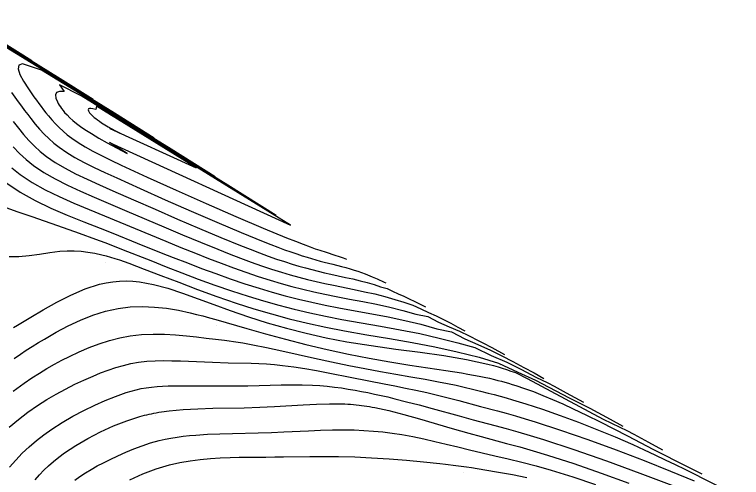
# Model space of a CAD drawing. Extents: x 2356077 to 2359823, y 225951 to 227822.
# Drawn here: x 2356750.4 to 2356874.1, y 227653.1 to 227731.9 of the extents above; entities that cross this region are included whole.
import ezdxf

# ---------------------------------------------------------------- set-up
doc = ezdxf.new("R2010")
doc.units = 0
for name, color, linetype in [('DTM Contours Major', 7, 'Continuous'), ('DTM Contours Minor', 7, 'Continuous'), ('PH Exist DTM Point', 7, 'Continuous')]:
    doc.layers.add(name, color=color, linetype=linetype)

msp = doc.modelspace()

# ---------------------------------------------------------------- linework, layer by layer
at = {"layer": 'DTM Contours Major'}
for points in [[(2356794.93, 227697.73), (2356786.7, 227702.88), (2356763.29, 227717.34), (2356754.92, 227722.48), (2356751.74, 227723.54), (2356751.1, 227723.33), (2356750.97, 227722.71), (2356751.28, 227721.76), (2356751.89, 227720.59), (2356752.73, 227719.27), (2356753.67, 227717.91), (2356754.08, 227717.35), (2356754.48, 227716.8), (2356754.89, 227716.26), (2356755.3, 227715.73), (2356755.71, 227715.21), (2356756.12, 227714.71), (2356756.71, 227714.02), (2356757.32, 227713.35), (2356757.96, 227712.71), (2356758.63, 227712.09), (2356759.34, 227711.48), (2356760.11, 227710.89), (2356761.19, 227710.16), (2356762.38, 227709.43), (2356763.7, 227708.7), (2356765.15, 227707.94), (2356766.75, 227707.15), (2356768.51, 227706.32), (2356772.93, 227704.27), (2356777.86, 227702.04), (2356783, 227699.76), (2356788.04, 227697.56), (2356792.69, 227695.58), (2356796.64, 227693.95), (2356798.18, 227693.34), (2356799.52, 227692.82), (2356800.67, 227692.39), (2356801.57, 227692.07), (2356802.36, 227691.8), (2356803.41, 227691.46), (2356804.92, 227690.99), (2356805.61, 227690.76), (2356806.34, 227690.5), (2356806.87, 227690.3)], [(2356749.05, 227703.21), (2356751.33, 227701.68), (2356753.85, 227700.28), (2356756.53, 227698.99), (2356759.32, 227697.79), (2356762.15, 227696.65), (2356764.95, 227695.55), (2356767.09, 227694.7), (2356771.25, 227693.04), (2356775.34, 227691.4), (2356777.39, 227690.59), (2356779.79, 227689.65), (2356782.21, 227688.73), (2356784.65, 227687.83), (2356787.09, 227686.95), (2356789.55, 227686.12), (2356792.01, 227685.34), (2356794.23, 227684.69), (2356796.45, 227684.08), (2356798.69, 227683.51), (2356800.96, 227682.98), (2356803.26, 227682.48), (2356805.6, 227682.01), (2356808.37, 227681.49), (2356811.18, 227680.98), (2356814, 227680.45), (2356816.81, 227679.87), (2356819.57, 227679.21), (2356822.26, 227678.46), (2356824.74, 227677.91), (2356827.04, 227676.74), (2356829.27, 227675.78), (2356831.38, 227674.8), (2356833.36, 227673.81), (2356835.2, 227672.86), (2356837.07, 227671.87), (2356838.82, 227670.92), (2356840.51, 227670)], [(2356750.14, 227667.8), (2356752, 227669.19), (2356753.29, 227670.08), (2356754.58, 227670.91), (2356755.86, 227671.68), (2356757.14, 227672.41), (2356758.43, 227673.1), (2356759.74, 227673.75), (2356761.38, 227674.53), (2356763.06, 227675.25), (2356764.76, 227675.9), (2356766.5, 227676.46), (2356768.26, 227676.91), (2356770.04, 227677.24), (2356771.99, 227677.46), (2356773.95, 227677.53), (2356775.89, 227677.5), (2356777.78, 227677.39), (2356779.62, 227677.23), (2356781.36, 227677.05), (2356783, 227676.87), (2356784.57, 227676.68), (2356786.13, 227676.48), (2356786.88, 227676.38), (2356787.64, 227676.27), (2356788.43, 227676.16), (2356789.23, 227676.03), (2356790.07, 227675.88), (2356790.94, 227675.73), (2356793.29, 227675.25), (2356795.85, 227674.7), (2356801.42, 227673.44), (2356804.33, 227672.8), (2356807.28, 227672.19), (2356810, 227671.66), (2356812.69, 227671.17), (2356815.31, 227670.71), (2356817.85, 227670.28), (2356820.28, 227669.85), (2356822.57, 227669.43), (2356824.09, 227669.12), (2356825.55, 227668.82), (2356826.95, 227668.51), (2356828.33, 227668.18), (2356829.68, 227667.85), (2356831.03, 227667.51), (2356832.04, 227667.24), (2356833.06, 227666.97), (2356834.1, 227666.68), (2356835.17, 227666.37), (2356836.28, 227666.03), (2356837.44, 227665.67), (2356840.25, 227664.74), (2356843.25, 227663.68), (2356846.37, 227662.52), (2356849.53, 227661.29), (2356852.65, 227660.02), (2356855.63, 227658.73), (2356857.56, 227657.86), (2356859.41, 227657.01), (2356861.17, 227656.16), (2356862.86, 227655.33), (2356864.49, 227654.53), (2356874.14, 227649.69)], [(2356770, 227652.73), (2356772.22, 227653.73), (2356774.47, 227654.58), (2356776.74, 227655.27), (2356778.51, 227655.67), (2356780.26, 227655.98), (2356781.99, 227656.21), (2356783.71, 227656.36), (2356785.4, 227656.46), (2356787.07, 227656.53), (2356788.6, 227656.57), (2356790.12, 227656.59), (2356793.14, 227656.61), (2356794.66, 227656.62), (2356796.18, 227656.63), (2356800.65, 227656.7), (2356802.21, 227656.71), (2356803.82, 227656.71), (2356805.5, 227656.7), (2356808.28, 227656.62), (2356811.17, 227656.49), (2356814.13, 227656.3), (2356817.09, 227656.07), (2356820, 227655.81), (2356822.8, 227655.51), (2356823.72, 227655.4), (2356825.52, 227655.17), (2356827.3, 227654.93), (2356828.18, 227654.8), (2356830.47, 227654.45), (2356832.79, 227654.06), (2356835.16, 227653.62), (2356837.57, 227653.11)]]:
    msp.add_lwpolyline(points, dxfattribs=at)
at = {"layer": 'DTM Contours Minor'}
for points in [[(2356763.73, 227717.47), (2356757.69, 227721.28), (2356740.42, 227731.94)], [(2356753.33, 227724.05), (2356747.99, 227727.42)], [(2356774.13, 227710.89), (2356767.38, 227715.13), (2356748.07, 227727.06)], [(2356784.53, 227704.31), (2356777.05, 227709), (2356755.7, 227722.19), (2356748.21, 227726.8)], [(2356797.33, 227696.08), (2356761.69, 227718.1), (2356758.04, 227719.96), (2356758.82, 227718.83), (2356758, 227718.86), (2356757.53, 227718.66), (2356757.35, 227718.27), (2356757.4, 227717.73), (2356757.65, 227717.09), (2356757.79, 227716.81), (2356757.97, 227716.52), (2356758.16, 227716.22), (2356758.38, 227715.92), (2356758.62, 227715.61), (2356758.89, 227715.29), (2356759.3, 227714.84), (2356759.77, 227714.37), (2356760.31, 227713.9), (2356760.91, 227713.41), (2356761.58, 227712.9), (2356762.34, 227712.37), (2356763.44, 227711.67), (2356764.69, 227710.92), (2356766.12, 227710.11), (2356767.72, 227709.25), (2356769.51, 227708.31), (2356766.52, 227710.14), (2356797.33, 227696.08)], [(2356749.82, 227718.64), (2356750.96, 227717.07), (2356751.52, 227716.33), (2356752.07, 227715.6), (2356752.6, 227714.9), (2356753.14, 227714.22), (2356753.88, 227713.3), (2356754.63, 227712.43), (2356755.4, 227711.6), (2356756.2, 227710.82), (2356757.05, 227710.06), (2356757.96, 227709.34), (2356759.24, 227708.46), (2356760.65, 227707.61), (2356762.21, 227706.77), (2356763.91, 227705.92), (2356765.76, 227705.05), (2356767.77, 227704.12), (2356771.73, 227702.33), (2356776.02, 227700.42), (2356780.45, 227698.47), (2356784.83, 227696.57), (2356788.97, 227694.83), (2356792.69, 227693.31), (2356793.99, 227692.8), (2356795.21, 227692.33), (2356796.35, 227691.91), (2356797.41, 227691.52), (2356798.41, 227691.18), (2356799.35, 227690.87), (2356800.16, 227690.62), (2356800.93, 227690.39), (2356801.67, 227690.18), (2356802.38, 227689.98), (2356803.08, 227689.8), (2356804.54, 227689.43), (2356806.04, 227689.06), (2356806.77, 227688.86), (2356807.49, 227688.66), (2356808.19, 227688.45), (2356808.83, 227688.24), (2356810.08, 227687.8), (2356811.24, 227687.31), (2356812.11, 227686.93), (2356813.31, 227686.38), (2356813.6, 227686.24)], [(2356781.31, 227705.82), (2356764.29, 227716.34), (2356764.18, 227715.75), (2356763.71, 227715.9), (2356763.35, 227715.96), (2356763.1, 227715.94), (2356762.95, 227715.86), (2356762.9, 227715.72), (2356762.95, 227715.52), (2356763, 227715.42), (2356763.06, 227715.32), (2356763.14, 227715.21), (2356763.24, 227715.09), (2356763.35, 227714.97), (2356763.47, 227714.84), (2356763.68, 227714.64), (2356763.92, 227714.44), (2356764.19, 227714.22), (2356764.49, 227714), (2356764.82, 227713.76), (2356765.19, 227713.52), (2356765.71, 227713.19), (2356766.28, 227712.85), (2356766.9, 227712.49), (2356767.57, 227712.13), (2356768.28, 227711.75), (2356766.6, 227712.54), (2356781.31, 227705.82)], [(2356750.13, 227713.73), (2356751.01, 227712.6), (2356751.89, 227711.52), (2356752.79, 227710.51), (2356753.73, 227709.55), (2356754.72, 227708.65), (2356755.79, 227707.79), (2356757.29, 227706.76), (2356758.95, 227705.79), (2356760.76, 227704.84), (2356762.72, 227703.9), (2356764.83, 227702.95), (2356767.08, 227701.95), (2356770.6, 227700.4), (2356774.31, 227698.78), (2356778.1, 227697.13), (2356781.85, 227695.52), (2356785.46, 227694.01), (2356788.81, 227692.64), (2356790.49, 227691.98), (2356792.06, 227691.38), (2356793.56, 227690.83), (2356794.98, 227690.32), (2356796.33, 227689.87), (2356797.64, 227689.46), (2356798.78, 227689.12), (2356799.9, 227688.81), (2356801, 227688.52), (2356802.08, 227688.25), (2356803.16, 227687.99), (2356804.24, 227687.75), (2356806.73, 227687.2), (2356807.97, 227686.92), (2356809.2, 227686.62), (2356810.41, 227686.3), (2356811.59, 227685.96), (2356812.66, 227685.6), (2356813.79, 227685.3), (2356814.72, 227684.82), (2356815.7, 227684.4), (2356816.64, 227683.98), (2356817.54, 227683.56), (2356818.5, 227683.1), (2356819.87, 227682.41), (2356820.33, 227682.18)], [(2356750.13, 227709.44), (2356751.2, 227708.31), (2356752.34, 227707.25), (2356753.58, 227706.25), (2356755.33, 227705.07), (2356757.26, 227703.96), (2356759.35, 227702.9), (2356761.58, 227701.87), (2356763.93, 227700.84), (2356769.47, 227698.48), (2356775.8, 227695.78), (2356778.95, 227694.45), (2356782.03, 227693.17), (2356784.97, 227691.97), (2356786.93, 227691.19), (2356788.82, 227690.47), (2356790.64, 227689.8), (2356792.4, 227689.18), (2356794.11, 227688.6), (2356795.8, 227688.08), (2356797.29, 227687.64), (2356798.77, 227687.24), (2356800.24, 227686.86), (2356801.71, 227686.51), (2356803.19, 227686.18), (2356804.68, 227685.86), (2356808.2, 227685.14), (2356809.96, 227684.76), (2356811.71, 227684.37), (2356813.43, 227683.93), (2356815.1, 227683.45), (2356816.65, 227682.98), (2356818.16, 227682.45), (2356819.52, 227681.82), (2356820.87, 227681.22), (2356822.16, 227680.62), (2356823.38, 227680.02), (2356824.66, 227679.38), (2356825.87, 227678.74), (2356827.05, 227678.12)], [(2356749.92, 227705.87), (2356751.34, 227704.73), (2356753.35, 227703.37), (2356755.56, 227702.12), (2356757.94, 227700.95), (2356760.45, 227699.83), (2356763.05, 227698.74), (2356765.69, 227697.66), (2356768.3, 227696.58), (2356776.1, 227693.35), (2356778.65, 227692.3), (2356781.16, 227691.29), (2356783.36, 227690.42), (2356785.52, 227689.59), (2356787.65, 227688.8), (2356789.75, 227688.06), (2356791.84, 227687.36), (2356793.9, 227686.71), (2356795.75, 227686.17), (2356797.6, 227685.66), (2356799.46, 227685.2), (2356801.33, 227684.75), (2356803.22, 227684.34), (2356805.14, 227683.94), (2356807.4, 227683.5), (2356809.68, 227683.06), (2356811.98, 227682.61), (2356814.25, 227682.11), (2356816.49, 227681.57), (2356818.68, 227680.95), (2356820.74, 227680.56), (2356822.57, 227679.58), (2356824.38, 227678.8), (2356826.11, 227678.02), (2356827.75, 227677.23), (2356829.28, 227676.45), (2356830.08, 227676.04), (2356831.61, 227675.23), (2356833.78, 227674.06)], [(2356748.9, 227699.1), (2356750.94, 227698.36), (2356753.3, 227697.53), (2356758.61, 227695.69), (2356761.39, 227694.71), (2356764.14, 227693.71), (2356765.74, 227693.11), (2356767.31, 227692.51), (2356768.86, 227691.9), (2356773.54, 227690.04), (2356776.16, 227689), (2356778.86, 227687.95), (2356781.63, 227686.91), (2356784.44, 227685.89), (2356787.29, 227684.9), (2356790.15, 227683.97), (2356792.74, 227683.19), (2356795.34, 227682.47), (2356797.96, 227681.8), (2356800.62, 227681.17), (2356803.33, 227680.59), (2356806.09, 227680.05), (2356809.36, 227679.46), (2356812.69, 227678.88), (2356816.04, 227678.28), (2356819.37, 227677.62), (2356822.66, 227676.87), (2356825.87, 227676.03), (2356828.74, 227675.25), (2356831.53, 227673.91), (2356834.18, 227672.75), (2356836.69, 227671.51), (2356839.14, 227670.2), (2356841.16, 227669.24), (2356842.25, 227668.66), (2356844.32, 227667.53), (2356847.23, 227665.94)], [(2356749.44, 227690.75), (2356751.11, 227690.75), (2356752.85, 227690.92), (2356754.6, 227691.17), (2356756.35, 227691.44), (2356758.07, 227691.65), (2356759.3, 227691.72), (2356760.5, 227691.72), (2356761.68, 227691.65), (2356762.86, 227691.51), (2356764.04, 227691.31), (2356765.23, 227691.04), (2356765.95, 227690.85), (2356766.69, 227690.64), (2356767.44, 227690.41), (2356768.22, 227690.16), (2356769.01, 227689.88), (2356769.84, 227689.59), (2356772.45, 227688.62), (2356775.29, 227687.53), (2356778.33, 227686.36), (2356781.51, 227685.15), (2356784.78, 227683.95), (2356788.11, 227682.8), (2356791.1, 227681.84), (2356794.12, 227680.96), (2356797.15, 227680.14), (2356800.23, 227679.39), (2356803.36, 227678.71), (2356806.56, 227678.08), (2356810.35, 227677.41), (2356814.2, 227676.77), (2356818.08, 227676.11), (2356821.94, 227675.37), (2356825.75, 227674.52), (2356829.48, 227673.61), (2356832.76, 227672.59), (2356836.04, 227671.08), (2356839.09, 227669.71), (2356844.82, 227666.66), (2356848.35, 227664.94), (2356851.8, 227663.06), (2356853.96, 227661.88)], [(2356750.18, 227678.66), (2356750.87, 227679.05), (2356753.12, 227680.4), (2356755.25, 227681.67), (2356757.55, 227682.96), (2356759.96, 227684.18), (2356762.41, 227685.23), (2356764.84, 227686.02), (2356765.98, 227686.28), (2356767.11, 227686.46), (2356768.24, 227686.56), (2356769.36, 227686.59), (2356770.49, 227686.54), (2356771.64, 227686.42), (2356774, 227685.99), (2356776.45, 227685.33), (2356778.98, 227684.5), (2356781.6, 227683.56), (2356784.3, 227682.56), (2356787.09, 227681.54), (2356790.18, 227680.48), (2356793.37, 227679.48), (2356796.64, 227678.54), (2356800, 227677.68), (2356803.44, 227676.91), (2356806.96, 227676.23), (2356811.1, 227675.57), (2356815.27, 227674.99), (2356819.41, 227674.45), (2356823.44, 227673.87), (2356827.32, 227673.22), (2356830.96, 227672.43), (2356831.9, 227672.18), (2356832.7, 227671.95), (2356833.38, 227671.75), (2356834.13, 227671.51), (2356834.88, 227671.25), (2356835.64, 227670.98), (2356837.66, 227669.96), (2356850.61, 227663.05), (2356853.45, 227661.67), (2356854.6, 227661.12), (2356855.8, 227660.51), (2356858.29, 227659.13), (2356860.69, 227657.82)], [(2356750.32, 227673.4), (2356751.35, 227674.1), (2356752.36, 227674.78), (2356753.38, 227675.44), (2356754.41, 227676.08), (2356755.44, 227676.7), (2356757.44, 227677.86), (2356759.5, 227678.94), (2356761.59, 227679.92), (2356763.71, 227680.76), (2356765.86, 227681.44), (2356768.02, 227681.92), (2356770.07, 227682.17), (2356772.13, 227682.24), (2356774.18, 227682.15), (2356776.23, 227681.93), (2356778.26, 227681.59), (2356780.27, 227681.17), (2356781.35, 227680.9), (2356782.43, 227680.62), (2356783.53, 227680.33), (2356784.64, 227680.01), (2356789.93, 227678.48), (2356793.12, 227677.58), (2356796.49, 227676.66), (2356799.98, 227675.76), (2356803.57, 227674.9), (2356807.21, 227674.11), (2356810.77, 227673.42), (2356814.27, 227672.81), (2356817.65, 227672.27), (2356823.82, 227671.34), (2356826.48, 227670.92), (2356827.53, 227670.74), (2356828.52, 227670.56), (2356829.46, 227670.38), (2356830.35, 227670.2), (2356831.22, 227670.01), (2356832.06, 227669.81), (2356832.67, 227669.66), (2356833.27, 227669.51), (2356833.87, 227669.34), (2356834.48, 227669.17), (2356835.09, 227668.98), (2356835.72, 227668.79), (2356837.18, 227668.3), (2356838.71, 227667.74), (2356840.31, 227667.11), (2356841.98, 227666.42), (2356843.71, 227665.66), (2356845.5, 227664.84), (2356847.76, 227663.76), (2356850.06, 227662.61), (2356852.39, 227661.43), (2356854.71, 227660.23), (2356859.17, 227657.92), (2356860.62, 227657.17), (2356863.41, 227655.76), (2356867.42, 227653.76)], [(2356749.45, 227661.67), (2356751.03, 227663.01), (2356752.64, 227664.24), (2356754.28, 227665.38), (2356755.85, 227666.39), (2356757.44, 227667.33), (2356759.02, 227668.19), (2356760.6, 227668.99), (2356762.17, 227669.72), (2356763.72, 227670.4), (2356765.02, 227670.93), (2356766.32, 227671.41), (2356767.6, 227671.84), (2356768.89, 227672.21), (2356770.17, 227672.51), (2356771.46, 227672.74), (2356772.87, 227672.91), (2356774.3, 227672.99), (2356775.72, 227673.02), (2356777.16, 227673), (2356778.6, 227672.96), (2356781.37, 227672.85), (2356784.04, 227672.75), (2356786.72, 227672.67), (2356790.64, 227672.57), (2356791.95, 227672.52), (2356793.27, 227672.45), (2356794.63, 227672.35), (2356796, 227672.22), (2356797.89, 227671.98), (2356799.81, 227671.68), (2356801.78, 227671.33), (2356803.77, 227670.95), (2356807.77, 227670.16), (2356813.31, 227669.09), (2356815.13, 227668.73), (2356816.93, 227668.36), (2356818.72, 227667.98), (2356820.55, 227667.57), (2356822.37, 227667.13), (2356824.19, 227666.68), (2356826.01, 227666.21), (2356829.73, 227665.24), (2356832.59, 227664.48), (2356834.08, 227664.07), (2356835.65, 227663.62), (2356837.29, 227663.14), (2356839.03, 227662.61), (2356843.33, 227661.2), (2356847.99, 227659.57), (2356852.81, 227657.82), (2356857.57, 227656.01), (2356862.07, 227654.23), (2356866.09, 227652.57)], [(2356749.51, 227654.86), (2356750.57, 227656.09), (2356751.68, 227657.25), (2356752.85, 227658.35), (2356754.08, 227659.4), (2356755.36, 227660.39), (2356756.7, 227661.33), (2356758.48, 227662.48), (2356760.31, 227663.55), (2356762.16, 227664.54), (2356764.01, 227665.44), (2356765.81, 227666.24), (2356767.55, 227666.94), (2356768.46, 227667.27), (2356769.35, 227667.57), (2356770.21, 227667.83), (2356771.07, 227668.06), (2356771.92, 227668.25), (2356772.76, 227668.4), (2356773.68, 227668.53), (2356774.62, 227668.62), (2356775.57, 227668.68), (2356776.54, 227668.71), (2356777.55, 227668.73), (2356778.59, 227668.74), (2356780.35, 227668.74), (2356784.11, 227668.71), (2356786.08, 227668.71), (2356788.08, 227668.71), (2356790.09, 227668.73), (2356792, 227668.78), (2356795.76, 227668.88), (2356797.59, 227668.9), (2356799.36, 227668.9), (2356801.08, 227668.85), (2356802.36, 227668.78), (2356803.6, 227668.67), (2356804.82, 227668.53), (2356806.01, 227668.37), (2356807.19, 227668.19), (2356808.36, 227667.99), (2356809.44, 227667.79), (2356810.54, 227667.57), (2356811.64, 227667.34), (2356812.77, 227667.1), (2356813.92, 227666.83), (2356815.11, 227666.54), (2356817.12, 227666.03), (2356819.24, 227665.47), (2356821.45, 227664.87), (2356826.07, 227663.6), (2356828.47, 227662.95), (2356832.13, 227661.97), (2356834.05, 227661.46), (2356836.06, 227660.9), (2356838.18, 227660.28), (2356840.43, 227659.59), (2356845.6, 227657.9), (2356851.16, 227655.95), (2356856.82, 227653.89), (2356862.27, 227651.84)], [(2356753.88, 227652.73), (2356754.6, 227653.56), (2356755.36, 227654.35), (2356756.16, 227655.12), (2356757.01, 227655.86), (2356757.92, 227656.59), (2356758.89, 227657.3), (2356760.77, 227658.56), (2356762.82, 227659.77), (2356764.98, 227660.89), (2356767.2, 227661.9), (2356769.46, 227662.78), (2356771.69, 227663.5), (2356772.09, 227663.61), (2356772.49, 227663.71), (2356772.89, 227663.81), (2356773.28, 227663.91), (2356773.68, 227663.99), (2356774.07, 227664.08), (2356774.5, 227664.16), (2356774.94, 227664.23), (2356775.37, 227664.31), (2356775.81, 227664.37), (2356776.25, 227664.43), (2356776.7, 227664.49), (2356779.08, 227664.71), (2356781.57, 227664.84), (2356784.15, 227664.91), (2356789.45, 227665), (2356792.12, 227665.08), (2356794.62, 227665.2), (2356799.48, 227665.49), (2356801.79, 227665.61), (2356804.01, 227665.68), (2356806.12, 227665.67), (2356806.62, 227665.65), (2356807.1, 227665.63), (2356807.59, 227665.6), (2356808.06, 227665.56), (2356808.54, 227665.52), (2356809.02, 227665.46), (2356809.46, 227665.41), (2356809.91, 227665.35), (2356810.35, 227665.28), (2356810.81, 227665.21), (2356811.26, 227665.12), (2356811.73, 227665.04), (2356814.12, 227664.51), (2356816.66, 227663.85), (2356819.32, 227663.1), (2356824.87, 227661.47), (2356827.71, 227660.66), (2356829.82, 227660.08), (2356834.13, 227658.93), (2356836.38, 227658.32), (2356838.7, 227657.66), (2356841.14, 227656.94), (2356845.61, 227655.5), (2356850.28, 227653.88), (2356854.99, 227652.17)], [(2356760.62, 227652.68), (2356761.49, 227653.31), (2356762.42, 227653.92), (2356763.41, 227654.51), (2356764.44, 227655.09), (2356765.52, 227655.65), (2356766.64, 227656.2), (2356767.95, 227656.82), (2356769.3, 227657.43), (2356770.68, 227658), (2356772.09, 227658.53), (2356773.53, 227659), (2356774.99, 227659.41), (2356775.99, 227659.64), (2356777, 227659.84), (2356778.03, 227660.01), (2356779.07, 227660.14), (2356780.15, 227660.26), (2356781.25, 227660.35), (2356783.24, 227660.48), (2356785.31, 227660.56), (2356787.45, 227660.62), (2356791.86, 227660.72), (2356794.09, 227660.79), (2356796.21, 227660.88), (2356800.41, 227661.08), (2356802.48, 227661.17), (2356804.51, 227661.23), (2356806.5, 227661.25), (2356808.18, 227661.22), (2356809.83, 227661.15), (2356811.46, 227661.04), (2356813.08, 227660.88), (2356814.69, 227660.68), (2356816.31, 227660.43), (2356818.16, 227660.08), (2356820.04, 227659.69), (2356821.93, 227659.26), (2356823.86, 227658.8), (2356825.82, 227658.32), (2356827.83, 227657.84), (2356829.97, 227657.34), (2356832.16, 227656.84), (2356834.43, 227656.31), (2356836.77, 227655.74), (2356839.19, 227655.11), (2356841.71, 227654.4), (2356845.45, 227653.25), (2356849.28, 227651.95)]]:
    msp.add_lwpolyline(points, dxfattribs=at)
at = {"layer": 'PH Exist DTM Point'}
for p, q in [((2356766.67, 227714.72), (2356766.67, 227714.72)), ((2356802.18, 227693.14), (2356802.18, 227693.14)), ((2356765.81, 227689.72), (2356765.81, 227689.72)), ((2356784.8, 227679.04), (2356784.8, 227679.04)), ((2356833.06, 227672.18), (2356833.06, 227672.18)), ((2356809.04, 227665.33), (2356809.04, 227665.33)), ((2356774.41, 227663.69), (2356774.41, 227663.69)), ((2356826.76, 227654.06), (2356826.76, 227654.06))]:
    msp.add_line(p, q, dxfattribs=at)

doc.saveas('drawing.dxf')
